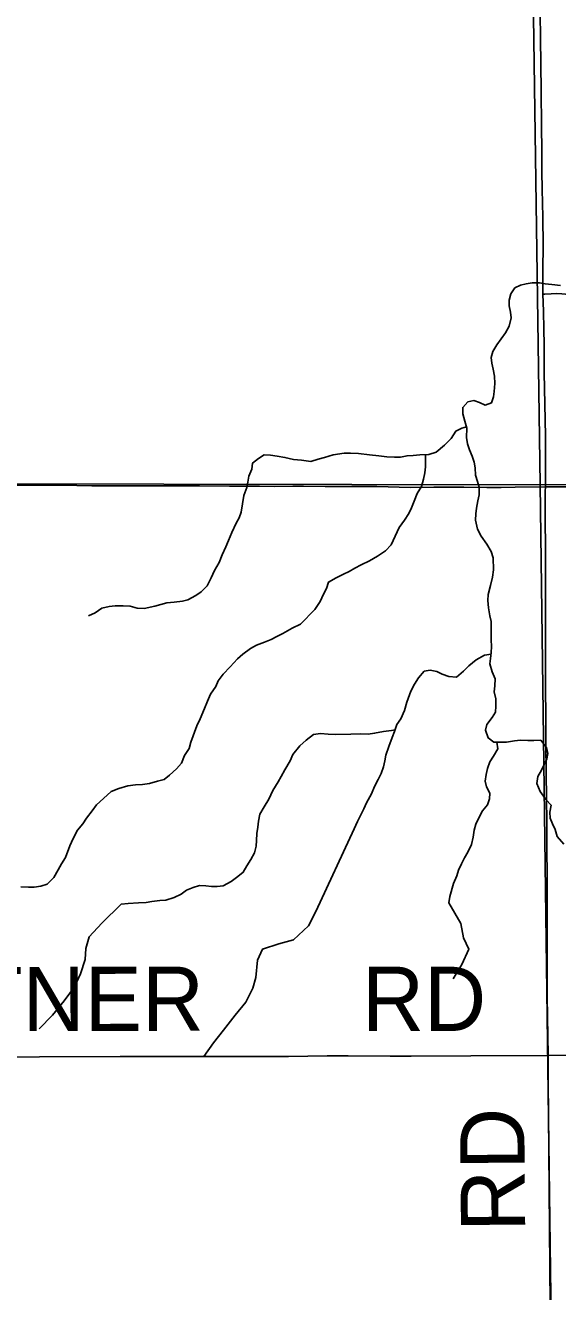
# Model space of a CAD drawing. Extents: x 1985906 to 2360102, y 891258 to 1222054.
# Drawn here: x 2185936 to 2188422, y 1000932 to 1006848 of the extents above; entities that cross this region are included whole.
import ezdxf

# ---------------------------------------------------------------- set-up
doc = ezdxf.new("R2010")
doc.units = 0
for name, color, linetype in [('GM_X_County_Road', 7, 'Continuous'), ('GM_X_County_Road_Text', 7, 'Continuous'), ('GM_X_Minor_River', 7, 'Continuous'), ('GM_X_Section', 7, 'Continuous'), ('GM_X_Township_Road', 7, 'Continuous'), ('GM_X_Township_Road_Text', 7, 'Continuous')]:
    doc.layers.add(name, color=color, linetype=linetype)

msp = doc.modelspace()

# ---------------------------------------------------------------- linework, layer by layer
at = {"layer": 'GM_X_County_Road'}
for points in [[(2188353.2, 1005592.3), (2188352.6, 1005607.1), (2188352.8, 1005705.4), (2188353.9, 1005820.5), (2188352.3, 1005951.6), (2188349.5, 1006082.9), (2188348.5, 1006164.9), (2188347.8, 1006263.3), (2188346.9, 1006378), (2188345.1, 1006542), (2188341.5, 1006788.2), (2188340.6, 1006903.1), (2188340.7, 1006968.7), (2188340.7, 1007034.2), (2188337.5, 1007181.6), (2188337.1, 1007199.2)], [(2188364.9, 1004691.7), (2188365.1, 1004701.9), (2188365.2, 1004748.8), (2188365.3, 1004809), (2188365.4, 1004864.8), (2188364.8, 1004930.4), (2188362, 1005077.7), (2188359.5, 1005225.1), (2188359.9, 1005356.2), (2188358, 1005428.6), (2188355.4, 1005512.4), (2188353.2, 1005592.3)], [(2185774.1, 1004698.7), (2186003.8, 1004699.7), (2186176.6, 1004698.1), (2186246.1, 1004697.4), (2186322.5, 1004697.4), (2186407.6, 1004697.3), (2186470.9, 1004697), (2186576, 1004697), (2186749.7, 1004696.2), (2186889.5, 1004695.5), (2187029.3, 1004694.9), (2187098, 1004694.5), (2187184.7, 1004694.8), (2187235.9, 1004695), (2187335.7, 1004694.1), (2187427.8, 1004693.2), (2187501.6, 1004693.2), (2187577.1, 1004693.2), (2187735.7, 1004689.6), (2187844.6, 1004691.4), (2187930.5, 1004690.7), (2187984.6, 1004690.2), (2188091.9, 1004689.6), (2188158, 1004689.4), (2188224.5, 1004690.2), (2188364.9, 1004691.7)], [(2188377.9, 1002035.8), (2188373.9, 1002309.9), (2188372.8, 1002539.6), (2188373.4, 1002621.6), (2188373.6, 1002752.9), (2188372.8, 1002867.7), (2188372.5, 1002915.5), (2188372.1, 1002960.5), (2188371.8, 1002998.2), (2188371.5, 1003047.3), (2188371.1, 1003113), (2188370.9, 1003162.4), (2188370.7, 1003203.7), (2188370.5, 1003255), (2188369.9, 1003279.4), (2188369.1, 1003312.2), (2188368.6, 1003336.6), (2188368.1, 1003356.1), (2188367.8, 1003401.2), (2188367.4, 1003448.1), (2188367.3, 1003497), (2188367.3, 1003546.1), (2188366.3, 1003660.5), (2188366.1, 1003709.5), (2188365.6, 1003791.6), (2188365.3, 1003873.8), (2188364.7, 1004021.1), (2188365.4, 1004068.1), (2188365.5, 1004130.3), (2188365.5, 1004243.3), (2188365.6, 1004365.1), (2188365.6, 1004440), (2188364.2, 1004506.4), (2188364.4, 1004637.5), (2188363.9, 1004671), (2188364.9, 1004691.7)], [(2188364.9, 1004691.7), (2188379.4, 1004691.8), (2188468.9, 1004692.7), (2188550.6, 1004693.6), (2188616.3, 1004692.7), (2188698.2, 1004693.9), (2188812.9, 1004696), (2188911.3, 1004696.6), (2189009.7, 1004697.7), (2189024.8, 1004697.9)], [(2188398.3, 999397), (2188395.1, 999720), (2188392.8, 999999), (2188390.2, 1000294.3), (2188389.4, 1000442), (2188387.8, 1000605.8), (2188387.5, 1000867.7), (2188385.7, 1001048.1), (2188381.1, 1001589.1), (2188379, 1001752.9), (2188377.7, 1001916.5), (2188377.9, 1002035.8)]]:
    msp.add_lwpolyline(points, dxfattribs=at)
at = {"layer": 'GM_X_Minor_River'}
for points in [[(2188435.9, 1005633.4), (2188395.7, 1005637.2), (2188363.5, 1005641), (2188337.4, 1005644.9), (2188303.2, 1005644.7), (2188275.1, 1005640.5), (2188249, 1005634.3), (2188222.9, 1005622.2), (2188203, 1005594), (2188195.1, 1005563.8), (2188195.3, 1005537.8), (2188201.5, 1005507.7), (2188205.7, 1005481.7), (2188195.8, 1005443.5), (2188177.9, 1005411.3), (2188138, 1005354.9), (2188120.1, 1005324.8), (2188112.2, 1005296.6), (2188114.4, 1005270.6), (2188120.6, 1005242.5), (2188126.8, 1005208.5), (2188129, 1005174.4), (2188125.2, 1005138.2), (2188123.3, 1005112.2), (2188113.4, 1005084), (2188083.3, 1005073.8), (2188057.1, 1005085.7), (2188031, 1005095.6), (2188002.9, 1005089.4), (2187978.9, 1005063.2), (2187979.1, 1005033.1), (2187989.3, 1004999.1), (2187997.5, 1004967), (2187995.8, 1004922.9), (2188001.9, 1004892.9), (2188010.1, 1004864.8), (2188022.4, 1004834.8), (2188032.6, 1004806.8), (2188036.7, 1004780.7), (2188038.9, 1004746.7), (2188047.2, 1004716.6), (2188055.3, 1004690.6), (2188055.5, 1004654.5), (2188049.7, 1004626.4), (2188043.8, 1004592.2), (2188040, 1004566.1), (2188038.1, 1004536), (2188048.4, 1004494), (2188064.7, 1004462), (2188091, 1004424), (2188111.3, 1004390), (2188121.5, 1004360), (2188121.8, 1004303.8), (2188118, 1004269.7), (2188108.2, 1004231.6), (2188098.3, 1004189.4), (2188096.5, 1004161.3), (2188098.7, 1004127.2), (2188104.9, 1004089.1), (2188111.1, 1004063.1), (2188111.6, 1003976.8)], [(2187995.9, 1004973.2), (2187975.4, 1004966.9), (2187947.4, 1004952.7), (2187925.4, 1004918.5), (2187893.5, 1004886.2), (2187855.5, 1004853.9), (2187821.3, 1004843.7), (2187779.2, 1004841.5), (2187747, 1004839.3), (2187718.9, 1004837.1), (2187688.8, 1004831), (2187660.6, 1004830.8), (2187624.5, 1004832.6), (2187586.3, 1004836.4), (2187544, 1004842.2), (2187491.7, 1004847.9), (2187455.5, 1004849.7), (2187425.4, 1004849.6), (2187373.2, 1004841.2), (2187333.1, 1004829), (2187303, 1004820.8), (2187268.9, 1004810.6), (2187226.6, 1004816.4), (2187188.4, 1004820.2), (2187148.2, 1004830), (2187111.9, 1004835.8), (2187081.8, 1004839.6), (2187051.6, 1004841.5), (2187025.6, 1004825.3), (2186997.6, 1004803), (2186993.7, 1004775), (2186979.8, 1004742.8), (2186976, 1004714.7), (2186970.1, 1004688.6), (2186956.2, 1004652.4), (2186944.6, 1004574.1), (2186934.7, 1004548), (2186920.8, 1004521.8), (2186900.9, 1004479.6), (2186885.1, 1004441.4), (2186873.2, 1004411.2), (2186855.3, 1004375), (2186841.4, 1004338.9), (2186819.5, 1004300.6), (2186803.6, 1004266.4), (2186785.8, 1004230.2), (2186757.8, 1004202), (2186731.7, 1004183.8), (2186695.7, 1004163.5), (2186669.6, 1004157.4), (2186631.4, 1004153.2), (2186597.3, 1004151), (2186541.1, 1004134.6), (2186490.9, 1004124.3), (2186458.7, 1004126.1), (2186426.5, 1004134), (2186392.4, 1004135.8), (2186356.2, 1004135.6), (2186328.1, 1004133.4), (2186294, 1004125.2), (2186261.9, 1004103), (2186231.9, 1004088.8)], [(2187805.4, 1004842.9), (2187805.6, 1004785.5), (2187801.7, 1004757.4), (2187795.9, 1004727.3), (2187786, 1004693.1), (2187766.1, 1004660.9), (2187752.2, 1004624.7), (2187740.3, 1004594.6), (2187726.4, 1004568.4), (2187706.5, 1004536.2), (2187682.6, 1004502), (2187662.7, 1004461.8), (2187644.9, 1004421.5), (2187618.9, 1004393.3), (2187580.8, 1004369), (2187542.8, 1004346.8), (2187504.7, 1004328.5), (2187474.6, 1004312.3), (2187448.6, 1004296.1), (2187422.5, 1004283.9), (2187388.5, 1004267.7), (2187352.4, 1004247.4), (2187342.5, 1004217.3), (2187328.6, 1004191.1), (2187312.7, 1004157), (2187288.8, 1004118.7), (2187220.9, 1004050.1), (2187182.8, 1004031.9), (2187138.7, 1004007.6), (2187110.7, 1003993.4), (2187084.6, 1003979.2), (2187052.5, 1003967), (2187016.4, 1003952.7), (2186988.4, 1003936.5), (2186952.3, 1003910.2), (2186926.3, 1003888), (2186892.4, 1003851.8), (2186860.4, 1003817.5), (2186836.5, 1003785.2), (2186826.6, 1003759.1), (2186800.7, 1003722.9), (2186786.8, 1003690.7), (2186772.9, 1003656.5), (2186753.1, 1003608.3), (2186737.2, 1003576.1), (2186709.5, 1003499.7), (2186701.6, 1003469.6), (2186679.7, 1003437.4), (2186665.8, 1003401.2), (2186641.8, 1003375), (2186609.8, 1003344.7), (2186583.8, 1003324.5), (2186553.7, 1003316.3), (2186515.6, 1003306.1), (2186483.5, 1003301.9), (2186451.3, 1003299.7), (2186415.2, 1003295.5), (2186373, 1003283.2), (2186336.9, 1003269), (2186301, 1003236.7), (2186269, 1003206.5), (2186249, 1003178.3), (2186221.1, 1003144), (2186205.1, 1003117.8), (2186179.2, 1003087.6), (2186159.3, 1003049.4), (2186143.4, 1003015.2), (2186123.6, 1002960.9), (2186105.7, 1002930.8), (2186089.8, 1002902.6), (2186069.9, 1002866.4), (2186037.9, 1002836.1), (2186007.8, 1002825.9), (2185977.7, 1002821.7), (2185951.6, 1002821.6), (2185915.4, 1002823.4)], [(2188111.6, 1003976.8), (2188113.8, 1003946.8), (2188111.9, 1003918.7), (2188108.1, 1003890.6), (2188106.2, 1003864.5), (2188116.4, 1003828.4), (2188130.7, 1003794.4), (2188128.9, 1003762.3), (2188125, 1003734.2), (2188133.2, 1003702.2), (2188133.4, 1003668.1), (2188131.6, 1003640), (2188115.6, 1003613.8), (2188091.7, 1003581.6), (2188085.8, 1003555.5), (2188098.1, 1003519.5), (2188124.3, 1003499.6), (2188182.6, 1003499.9), (2188220.8, 1003506.1), (2188248.9, 1003508.3), (2188283.1, 1003506.4), (2188311.2, 1003506.6), (2188343.3, 1003508.8), (2188369.6, 1003474.8), (2188375.8, 1003446.8), (2188372, 1003420.7), (2188346.1, 1003368.4), (2188330.2, 1003338.2), (2188324.4, 1003306.1), (2188340.7, 1003268.1), (2188367, 1003232.1), (2188391.3, 1003204.2), (2188385.4, 1003172.1), (2188387.6, 1003144), (2188397.8, 1003118), (2188410, 1003092), (2188420.2, 1003057.9), (2188450.6, 1003022)], [(2188110.9, 1003911.1), (2188079.8, 1003906.5), (2188041.8, 1003884.2), (2188007.8, 1003855.9), (2187981.8, 1003831.7), (2187949.8, 1003803.5), (2187913.6, 1003805.3), (2187883.4, 1003817.1), (2187857.2, 1003829), (2187827, 1003834.9), (2187798.9, 1003830.7), (2187772.9, 1003800.5), (2187753, 1003770.3), (2187737.1, 1003738.1), (2187717.3, 1003685.8), (2187707.5, 1003647.7), (2187689.6, 1003607.5), (2187671.7, 1003581.3), (2187659.8, 1003549.1), (2187649.9, 1003521), (2187634.1, 1003478.8), (2187620.2, 1003438.6), (2187614.3, 1003412.5), (2187608.5, 1003384.4), (2187598.6, 1003352.2), (2187584.7, 1003324.1), (2187566.8, 1003291.9), (2187552.9, 1003257.7), (2187529, 1003215.4), (2187517.1, 1003187.3), (2187501.2, 1003157.1), (2187487.3, 1003129), (2187471.4, 1003094.8), (2187292.3, 1002708.8)], [(2187662.9, 1003557.5), (2187645.7, 1003553.1), (2187609.6, 1003548.8), (2187567.4, 1003540.6), (2187537.3, 1003536.4), (2187499.1, 1003538.2), (2187456.9, 1003536), (2187382.5, 1003535.6), (2187350.4, 1003537.4), (2187314.2, 1003539.2), (2187282, 1003535), (2187248, 1003508.7), (2187218, 1003482.5), (2187186.1, 1003442.2), (2187172.2, 1003412), (2187148.3, 1003369.8), (2187130.4, 1003339.6), (2187116.5, 1003313.4), (2187092.6, 1003273.2), (2187072.7, 1003233), (2187050.8, 1003196.8), (2187030.9, 1003162.5), (2187025.1, 1003130.4), (2187021.2, 1003102.3), (2187017.3, 1003072.2), (2187015.5, 1003040.1), (2187013.7, 1003014), (2187005.8, 1002981.9), (2186989.9, 1002951.7), (2186970, 1002921.5), (2186954, 1002891.3), (2186928, 1002871.1), (2186898, 1002848.9), (2186859.9, 1002828.7), (2186831.8, 1002824.5), (2186805.7, 1002824.3), (2186779.6, 1002828.2), (2186749.4, 1002830), (2186719.3, 1002819.8), (2186689.2, 1002807.6), (2186663.2, 1002789.4), (2186631.1, 1002773.2), (2186593, 1002761), (2186564.9, 1002758.8), (2186526.7, 1002754.6), (2186500.6, 1002750.4), (2186464.5, 1002748.2), (2186416.2, 1002745.9), (2186384.1, 1002741.8), (2186293.7, 1002653.9)], [(2188138.4, 1003499.6), (2188142.6, 1003467.6), (2188122.7, 1003433.4), (2188104.7, 1003407.2), (2188094.9, 1003377), (2188089, 1003348.9), (2188083.1, 1003316.8), (2188089.3, 1003290.8), (2188105.6, 1003260.8), (2188103.7, 1003234.7), (2188093.8, 1003206.5), (2188071.9, 1003178.3), (2188054, 1003146.2), (2188040.1, 1003116), (2188032.2, 1003087.9), (2188028.3, 1003055.8), (2188020.5, 1003021.6), (2188002.6, 1002985.4), (2187986.7, 1002959.2), (2187972.8, 1002931.1), (2187958.9, 1002900.9), (2187951, 1002874.8), (2187935.1, 1002838.6), (2187919.4, 1002778.4), (2187913.5, 1002748.2), (2187969.9, 1002651.3)], [(2187292.3, 1002708.8), (2187258.7, 1002640.5), (2187189.2, 1002575.9), (2187119.4, 1002557.4), (2187043.7, 1002532.9), (2187020.1, 1002480.7), (2187012.6, 1002400.5), (2186998.9, 1002350.3), (2186965.4, 1002284), (2186915.9, 1002223.6), (2186862.4, 1002153.2), (2186814.8, 1002094.8), (2186769.3, 1002030.3)], [(2186293.7, 1002653.9), (2186234.2, 1002589.4), (2186218.6, 1002535.2), (2186214.9, 1002483.2), (2186193.4, 1002416.9), (2186165.8, 1002356.7), (2186118.3, 1002290.2), (2186062.8, 1002223.8), (2186001.3, 1002159.3)], [(2187969.9, 1002651.3), (2187982.3, 1002585.3), (2188006.6, 1002531.4), (2187975.1, 1002461.1), (2187933.6, 1002392.8)]]:
    msp.add_lwpolyline(points, dxfattribs=at)
at = {"layer": 'GM_X_Section'}
for points in [[(2183001.6, 1010039.4), (2188204.5, 1010086.4), (2188293.5, 1007983.9), (2188341, 1004702.2), (2183065.6, 1004710.7)], [(2188204.5, 1010086.4), (2193545.7, 1010112.6), (2193609.9, 1004753.7), (2188341, 1004702.2), (2188293.5, 1007983.9)], [(2188341, 1004702.2), (2193609.9, 1004753.7), (2193683.7, 999404.5), (2188410.6, 999376.9)], [(2188341, 1004702.2), (2188410.6, 999376.9), (2183085.5, 999354.8), (2183065.6, 1004710.7)]]:
    msp.add_lwpolyline(points, close=True, dxfattribs=at)
at = {"layer": 'GM_X_Township_Road'}
for points in [[(2188353.2, 1005592.3), (2188363, 1005593), (2188392.4, 1005594.6), (2188418.2, 1005595.3), (2188442.2, 1005594), (2188508.5, 1005587), (2188577.9, 1005577.5), (2188642.3, 1005569.3), (2188716.8, 1005559.2), (2188800.1, 1005544.6), (2188868.9, 1005530.8), (2188927.3, 1005517.3), (2188975.2, 1005506.2)], [(2185804.8, 1002027.8), (2186001.7, 1002029.7), (2186379, 1002031), (2186575.7, 1002030.8), (2186636.5, 1002030.7), (2186719.8, 1002030.7), (2186829.3, 1002030.6), (2186921.3, 1002030.5), (2187020.3, 1002030.5), (2187164.8, 1002030.4), (2187345.2, 1002033), (2187443.2, 1002033.5), (2187639.7, 1002032.1), (2187738.1, 1002032.4), (2188017.1, 1002033.7), (2188377.9, 1002035.8)], [(2188377.9, 1002035.8), (2188640.2, 1002037.9)]]:
    msp.add_lwpolyline(points, dxfattribs=at)

# ---------------------------------------------------------------- texts
at = {"layer": 'GM_X_County_Road_Text'}
msp.add_text('RD', height=300, rotation=90.49365, dxfattribs=at).set_placement((2188270.8, 1001212.7))
at = {"layer": 'GM_X_Township_Road_Text'}
for s, rotation, p in [('BAUMGARTNER', 0.08884, (2183650.1, 1002145.9)), ('RD', 0.00001, (2187508.8, 1002150.2))]:
    msp.add_text(s, height=300, rotation=rotation, dxfattribs=at).set_placement(p)

doc.saveas('drawing.dxf')
